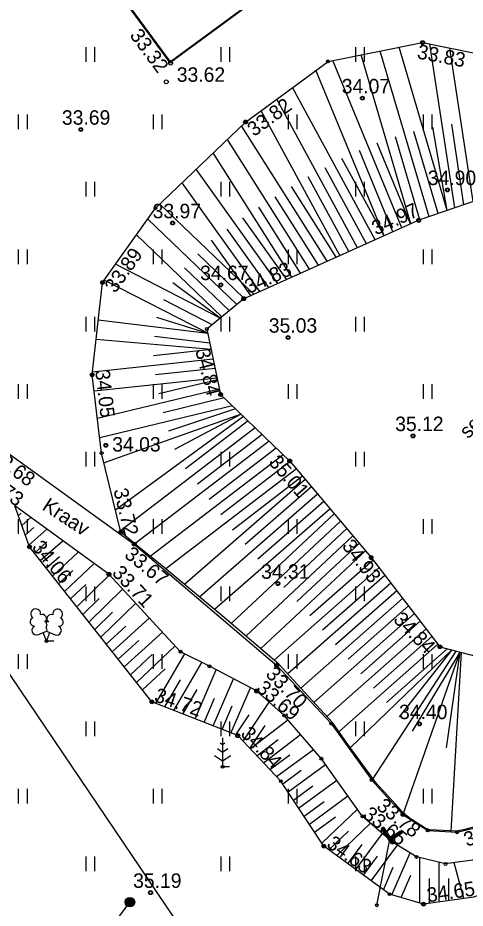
# Model space of a CAD drawing. Extents: x 641898 to 642452, y 6471715 to 6472255.
# Drawn here: x 642067.2 to 642090.41, y 6472108.59 to 6472154.8 of the extents above; entities that cross this region are included whole.
import ezdxf

# ---------------------------------------------------------------- set-up
doc = ezdxf.new("R2010")
doc.units = 0
for name, color, linetype in [('DTRASS', 7, 'Continuous'), ('HALJASTUS', 7, 'Continuous'), ('KORGUS-EH2000', 7, 'Continuous'), ('MOOTMPUNKT', 7, 'Continuous'), ('MPOHULIIN', 7, 'Continuous'), ('PUU', 7, 'Continuous'), ('RAJATIS', 7, 'Continuous'), ('RELJEEF', 7, 'Continuous'), ('VEEKOGU', 7, 'Continuous')]:
    doc.layers.add(name, color=color, linetype=linetype)

msp = doc.modelspace()

# ---------------------------------------------------------------- linework, layer by layer
at = {"layer": 'DTRASS'}
for p, q in [((642086.174, 6472112.793), (642086.056, 6472112.714)), ((642086.056, 6472112.714), (642086.488, 6472112.067)), ((642086.08, 6472112.731), (642086.088, 6472112.666)), ((642086.104, 6472112.746), (642086.119, 6472112.62)), ((642086.115, 6472112.754), (642086.508, 6472112.166)), ((642086.127, 6472112.762), (642086.15, 6472112.574)), ((642086.15, 6472112.777), (642086.181, 6472112.527)), ((642086.173, 6472112.793), (642086.212, 6472112.481)), ((642086.174, 6472112.793), (642086.528, 6472112.265)), ((642086.204, 6472112.749), (642086.243, 6472112.435)), ((642086.235, 6472112.703), (642086.274, 6472112.389)), ((642086.266, 6472112.657), (642086.304, 6472112.343)), ((642086.297, 6472112.61), (642086.335, 6472112.296)), ((642086.328, 6472112.564), (642086.366, 6472112.25)), ((642086.358, 6472112.518), (642086.397, 6472112.204)), ((642086.508, 6472112.166), (642087.096, 6472112.559)), ((642086.528, 6472112.265), (642087.056, 6472112.618)), ((642086.889, 6472112.506), (642086.908, 6472112.348)), ((642086.912, 6472112.522), (642086.932, 6472112.363)), ((642086.935, 6472112.537), (642086.955, 6472112.379)), ((642086.959, 6472112.553), (642086.978, 6472112.395)), ((642086.982, 6472112.568), (642087.001, 6472112.41)), ((642087.005, 6472112.584), (642087.025, 6472112.426)), ((642087.028, 6472112.599), (642087.048, 6472112.441)), ((642087.052, 6472112.615), (642087.071, 6472112.457)), ((642087.056, 6472112.618), (642087.135, 6472112.5)), ((642087.081, 6472112.581), (642087.094, 6472112.472)), ((642087.112, 6472112.535), (642087.118, 6472112.488)), ((642086.389, 6472112.472), (642086.428, 6472112.158)), ((642086.42, 6472112.426), (642086.459, 6472112.112)), ((642086.451, 6472112.379), (642086.489, 6472112.068)), ((642086.482, 6472112.333), (642086.513, 6472112.083)), ((642086.488, 6472112.067), (642087.135, 6472112.5)), ((642086.513, 6472112.287), (642086.536, 6472112.099)), ((642086.54, 6472112.273), (642086.559, 6472112.115)), ((642086.563, 6472112.288), (642086.582, 6472112.13)), ((642086.586, 6472112.304), (642086.606, 6472112.146)), ((642086.61, 6472112.319), (642086.629, 6472112.161)), ((642086.633, 6472112.335), (642086.652, 6472112.177)), ((642086.656, 6472112.351), (642086.676, 6472112.192)), ((642086.679, 6472112.366), (642086.699, 6472112.208)), ((642086.703, 6472112.382), (642086.722, 6472112.223)), ((642086.726, 6472112.397), (642086.745, 6472112.239)), ((642086.749, 6472112.413), (642086.769, 6472112.255)), ((642086.772, 6472112.428), (642086.792, 6472112.27)), ((642086.796, 6472112.444), (642086.815, 6472112.286)), ((642086.819, 6472112.459), (642086.838, 6472112.301)), ((642086.842, 6472112.475), (642086.862, 6472112.317)), ((642086.866, 6472112.491), (642086.885, 6472112.332))]:
    msp.add_line(p, q, dxfattribs=at)
msp.add_lwpolyline([(642085.828, 6472108.747), (642086.508, 6472112.166)], dxfattribs=at)
at = {"layer": 'HALJASTUS'}
for p, q in [((642070.725, 6472153.282), (642070.725, 6472152.521)), ((642071.18, 6472153.282), (642071.18, 6472152.521)), ((642077.725, 6472153.282), (642077.725, 6472152.521)), ((642078.18, 6472153.282), (642078.18, 6472152.521)), ((642084.725, 6472153.282), (642084.725, 6472152.521)), ((642085.18, 6472153.282), (642085.18, 6472152.521)), ((642067.225, 6472149.782), (642067.225, 6472149.021)), ((642067.68, 6472149.782), (642067.68, 6472149.021)), ((642074.225, 6472149.782), (642074.225, 6472149.021)), ((642074.68, 6472149.782), (642074.68, 6472149.021)), ((642081.225, 6472149.782), (642081.225, 6472149.021)), ((642081.68, 6472149.782), (642081.68, 6472149.021)), ((642088.225, 6472149.782), (642088.225, 6472149.021)), ((642088.68, 6472149.782), (642088.68, 6472149.021)), ((642070.725, 6472146.282), (642070.725, 6472145.521)), ((642071.18, 6472146.282), (642071.18, 6472145.521)), ((642077.725, 6472146.282), (642077.725, 6472145.521)), ((642078.18, 6472146.282), (642078.18, 6472145.521)), ((642084.725, 6472146.282), (642084.725, 6472145.521)), ((642085.18, 6472146.282), (642085.18, 6472145.521)), ((642067.225, 6472142.782), (642067.225, 6472142.021)), ((642067.68, 6472142.782), (642067.68, 6472142.021)), ((642074.225, 6472142.782), (642074.225, 6472142.021)), ((642074.68, 6472142.782), (642074.68, 6472142.021)), ((642081.225, 6472142.782), (642081.225, 6472142.021)), ((642081.68, 6472142.782), (642081.68, 6472142.021)), ((642088.225, 6472142.782), (642088.225, 6472142.021)), ((642088.68, 6472142.782), (642088.68, 6472142.021)), ((642070.725, 6472139.282), (642070.725, 6472138.521)), ((642071.18, 6472139.282), (642071.18, 6472138.521)), ((642077.725, 6472139.282), (642077.725, 6472138.521)), ((642078.18, 6472139.282), (642078.18, 6472138.521)), ((642084.725, 6472139.282), (642084.725, 6472138.521)), ((642085.18, 6472139.282), (642085.18, 6472138.521)), ((642067.225, 6472135.782), (642067.225, 6472135.021)), ((642067.68, 6472135.782), (642067.68, 6472135.021)), ((642074.225, 6472135.782), (642074.225, 6472135.021)), ((642074.68, 6472135.782), (642074.68, 6472135.021)), ((642081.225, 6472135.782), (642081.225, 6472135.021)), ((642081.68, 6472135.782), (642081.68, 6472135.021)), ((642088.225, 6472135.782), (642088.225, 6472135.021)), ((642088.68, 6472135.782), (642088.68, 6472135.021)), ((642070.725, 6472132.282), (642070.725, 6472131.521)), ((642071.18, 6472132.282), (642071.18, 6472131.521)), ((642077.725, 6472132.282), (642077.725, 6472131.521)), ((642078.18, 6472132.282), (642078.18, 6472131.521)), ((642084.725, 6472132.282), (642084.725, 6472131.521)), ((642085.18, 6472132.282), (642085.18, 6472131.521)), ((642067.225, 6472128.782), (642067.225, 6472128.021)), ((642067.68, 6472128.782), (642067.68, 6472128.021)), ((642074.225, 6472128.782), (642074.225, 6472128.021)), ((642074.68, 6472128.782), (642074.68, 6472128.021)), ((642081.225, 6472128.782), (642081.225, 6472128.021)), ((642081.68, 6472128.782), (642081.68, 6472128.021)), ((642088.225, 6472128.782), (642088.225, 6472128.021)), ((642088.68, 6472128.782), (642088.68, 6472128.021)), ((642070.725, 6472125.282), (642070.725, 6472124.521)), ((642071.18, 6472125.282), (642071.18, 6472124.521)), ((642077.725, 6472125.282), (642077.725, 6472124.521)), ((642078.18, 6472125.282), (642078.18, 6472124.521)), ((642084.725, 6472125.282), (642084.725, 6472124.521)), ((642085.18, 6472125.282), (642085.18, 6472124.521)), ((642067.225, 6472121.782), (642067.225, 6472121.021)), ((642067.68, 6472121.782), (642067.68, 6472121.021)), ((642074.225, 6472121.782), (642074.225, 6472121.021)), ((642074.68, 6472121.782), (642074.68, 6472121.021)), ((642081.225, 6472121.782), (642081.225, 6472121.021)), ((642081.68, 6472121.782), (642081.68, 6472121.021)), ((642088.225, 6472121.782), (642088.225, 6472121.021)), ((642088.68, 6472121.782), (642088.68, 6472121.021)), ((642070.725, 6472118.282), (642070.725, 6472117.521)), ((642071.18, 6472118.282), (642071.18, 6472117.521)), ((642077.725, 6472118.282), (642077.725, 6472117.521)), ((642078.18, 6472118.282), (642078.18, 6472117.521)), ((642084.725, 6472118.282), (642084.725, 6472117.521)), ((642085.18, 6472118.282), (642085.18, 6472117.521)), ((642067.225, 6472114.782), (642067.225, 6472114.021)), ((642067.68, 6472114.782), (642067.68, 6472114.021)), ((642074.225, 6472114.782), (642074.225, 6472114.021)), ((642074.68, 6472114.782), (642074.68, 6472114.021)), ((642081.225, 6472114.782), (642081.225, 6472114.021)), ((642081.68, 6472114.782), (642081.68, 6472114.021)), ((642088.225, 6472114.782), (642088.225, 6472114.021)), ((642088.68, 6472114.782), (642088.68, 6472114.021)), ((642070.725, 6472111.282), (642070.725, 6472110.521)), ((642071.18, 6472111.282), (642071.18, 6472110.521)), ((642077.725, 6472111.282), (642077.725, 6472110.521)), ((642078.18, 6472111.282), (642078.18, 6472110.521)), ((642084.725, 6472111.282), (642084.725, 6472110.521)), ((642085.18, 6472111.282), (642085.18, 6472110.521))]:
    msp.add_line(p, q, dxfattribs=at)
at = {"layer": 'KORGUS-EH2000'}
for centre in [(642088.203, 6472153.512), (642075.128, 6472152.448), (642074.901, 6472151.479), (642085.078, 6472150.629), (642079.017, 6472149.39), (642070.468, 6472149.002), (642089.492, 6472145.869), (642088.003, 6472144.291), (642075.229, 6472144.149), (642071.591, 6472141.066), (642077.732, 6472140.939), (642078.92, 6472140.224), (642081.221, 6472138.21), (642071.055, 6472136.271), (642077.72, 6472135.256), (642087.704, 6472133.103), (642071.768, 6472132.617), (642081.31, 6472131.799), (642072.549, 6472128.114), (642067.802, 6472127.345), (642073.243, 6472127.488), (642085.536, 6472126.79), (642071.926, 6472125.922), (642080.698, 6472125.44), (642089.101, 6472122.158), (642080.634, 6472121.195), (642079.591, 6472119.867), (642074.153, 6472119.305), (642088.04, 6472118.155), (642078.612, 6472117.548), (642087.183, 6472113.461), (642086.642, 6472112.02), (642083.076, 6472111.816), (642074.088, 6472109.4), (642088.254, 6472108.802)]:
    msp.add_circle(centre, 0.1, dxfattribs=at)
at = {"layer": 'MOOTMPUNKT'}
for centre in [(642088.203, 6472153.512), (642075.108, 6472152.514), (642083.296, 6472152.538), (642085.078, 6472150.629), (642079.017, 6472149.39), (642070.468, 6472149.002), (642089.492, 6472145.869), (642074.344, 6472144.918), (642075.229, 6472144.149), (642088.003, 6472144.291), (642071.591, 6472141.066), (642077.732, 6472140.939), (642078.92, 6472140.224), (642077.008, 6472138.651), (642081.221, 6472138.21), (642071.055, 6472136.271), (642077.72, 6472135.256), (642087.704, 6472133.103), (642071.768, 6472132.617), (642071.549, 6472132.211), (642081.31, 6472131.799), (642072.549, 6472128.114), (642067.802, 6472127.345), (642073.243, 6472127.488), (642085.536, 6472126.79), (642071.926, 6472125.922), (642080.698, 6472125.44), (642068.685, 6472122.454), (642089.101, 6472122.158), (642075.647, 6472121.903), (642077.142, 6472121.148), (642080.634, 6472121.195), (642079.591, 6472119.867), (642074.153, 6472119.305), (642081.022, 6472118.598), (642083.462, 6472118.175), (642088.04, 6472118.155), (642078.612, 6472117.548), (642082.95, 6472116.352), (642077.824, 6472115.929), (642085.565, 6472115.242), (642080.848, 6472115.189), (642085.093, 6472113.357), (642087.183, 6472113.461), (642088.47, 6472112.631), (642089.988, 6472112.534), (642086.508, 6472112.166), (642086.642, 6472112.02), (642083.076, 6472111.816), (642087.889, 6472111.257), (642089.396, 6472110.889), (642074.088, 6472109.4), (642086.484, 6472109.321), (642085.828, 6472108.747), (642088.254, 6472108.802)]:
    msp.add_circle(centre, 0.075, dxfattribs=at)
at = {"layer": 'MPOHULIIN'}
msp.add_lwpolyline([(642026.721, 6472180.493), (642057.005, 6472135.15), (642092.759, 6472082.232), (642082.032, 6472055.789), (642066.817, 6472023.473)], dxfattribs=at)
at = {"layer": 'PUU'}
for p, q in [((642068.245, 6472122.789), (642068.69, 6472122.964)), ((642068.685, 6472122.454), (642068.51, 6472122.894)), ((642068.685, 6472122.454), (642068.865, 6472122.894)), ((642068.69, 6472122.964), (642069.13, 6472122.784)), ((642069.065, 6472122.454), (642068.685, 6472122.454)), ((642077.824, 6472117.079), (642077.7, 6472117.162)), ((642077.824, 6472117.429), (642077.824, 6472115.929)), ((642077.948, 6472117.162), (642077.824, 6472117.079)), ((642077.824, 6472116.679), (642077.557, 6472116.857)), ((642078.091, 6472116.857), (642077.824, 6472116.679)), ((642077.4, 6472116.518), (642077.824, 6472116.236)), ((642077.824, 6472116.236), (642078.248, 6472116.518)), ((642078.184, 6472115.929), (642077.824, 6472115.929))]:
    msp.add_line(p, q, dxfattribs=at)
msp.add_lwpolyline([(642068.69, 6472123.459), (642068.67, 6472123.384), (642068.67, 6472123.364), (642068.68, 6472123.334), (642068.7, 6472123.299), (642068.705, 6472123.279), (642068.69, 6472123.244), (642068.665, 6472123.194), (642068.66, 6472123.169), (642068.665, 6472123.154), (642068.675, 6472123.124), (642068.71, 6472123.064), (642068.715, 6472123.044), (642068.71, 6472123.024), (642068.695, 6472122.989), (642068.69, 6472122.964)], dxfattribs=at)
for centre, radius, start, end in [((642068.128, 6472123.868), 0.256, 111.5027, 232.5173), ((642068.128, 6472123.868), 0.256, 350.4856, 111.5002), ((642069.264, 6472123.859), 0.256, 67.6168, 188.6314), ((642069.264, 6472123.859), 0.256, 306.5997, 67.6143), ((642068.054, 6472123.457), 0.224, 111.4304, 274.4987), ((642068.463, 6472123.618), 0.224, 308.5041, 111.5725), ((642068.926, 6472123.613), 0.225, 67.7016, 230.5126), ((642069.331, 6472123.447), 0.224, 264.6183, 67.6866), ((642068.159, 6472123.012), 0.237, 111.5014, 291.5004), ((642068.689, 6472123.221), 0.237, 66.7655, 111.5015), ((642069.22, 6472123.004), 0.237, 247.6166, 67.6155)]:
    msp.add_arc(centre, radius, start, end, dxfattribs=at)
at = {"layer": 'RAJATIS'}
msp.add_lwpolyline([(642072.888, 6472175.794), (642084.806, 6472159.604), (642075.107, 6472152.465), (642063.189, 6472168.655)], close=True, dxfattribs=at)
for points in [[(642084.764, 6472159.611), (642075.113, 6472152.507), (642063.231, 6472168.648), (642072.882, 6472175.752), (642084.764, 6472159.611)], [(642070.197, 6472105.087), (642073.013, 6472108.908)]]:
    msp.add_lwpolyline(points, dxfattribs=at)
for radius in [0.25, 0.225, 0.2, 0.175, 0.15, 0.125, 0.1, 0.075, 0.05, 0.025]:
    msp.add_circle((642073.013, 6472108.908), radius, dxfattribs=at)
at = {"layer": 'RELJEEF'}
for p, q in [((642089.483, 6472144.803), (642086.992, 6472153.272)), ((642089.87, 6472144.937), (642088.578, 6472153.436)), ((642090.831, 6472145.269), (642089.622, 6472153.225)), ((642087.601, 6472144.111), (642085.022, 6472152.881)), ((642088.536, 6472144.475), (642086.007, 6472153.076)), ((642087.123, 6472143.897), (642083.543, 6472152.587)), ((642086.21, 6472143.488), (642082.671, 6472152.078)), ((642085.747, 6472143.281), (642081.446, 6472151.177)), ((642084.832, 6472142.871), (642080.633, 6472150.579)), ((642083.917, 6472142.461), (642079.82, 6472149.981)), ((642083.254, 6472142.165), (642078.814, 6472149.196)), ((642089.483, 6472144.803), (642088.727, 6472149.13)), ((642090.35, 6472145.103), (642089.715, 6472149.281)), ((642088.063, 6472144.312), (642086.795, 6472148.622)), ((642089.009, 6472144.639), (642087.755, 6472148.905)), ((642082.332, 6472141.752), (642078.077, 6472148.49)), ((642087.58, 6472144.102), (642085.853, 6472148.293)), ((642081.41, 6472141.339), (642077.34, 6472147.785)), ((642086.667, 6472143.693), (642084.928, 6472147.912)), ((642086.205, 6472143.486), (642084.02, 6472147.497)), ((642080.689, 6472141.016), (642076.46, 6472146.943)), ((642085.29, 6472143.076), (642083.142, 6472147.018)), ((642079.758, 6472140.599), (642075.73, 6472146.244)), ((642084.374, 6472142.666), (642082.264, 6472146.54)), ((642083.715, 6472142.371), (642081.398, 6472146.041)), ((642082.793, 6472141.958), (642080.552, 6472145.507)), ((642079.443, 6472140.458), (642074.571, 6472145.135)), ((642081.871, 6472141.545), (642079.707, 6472144.973)), ((642081.154, 6472141.224), (642078.873, 6472144.421)), ((642078.556, 6472139.924), (642073.941, 6472144.354)), ((642077.778, 6472139.285), (642073.353, 6472143.532)), ((642080.223, 6472140.808), (642078.059, 6472143.84)), ((642079.292, 6472140.391), (642077.245, 6472143.259)), ((642078.951, 6472140.238), (642076.542, 6472142.55)), ((642077.7, 6472139.221), (642072.27, 6472142.016)), ((642078.167, 6472139.604), (642075.85, 6472141.829)), ((642077.055, 6472138.428), (642071.682, 6472141.193)), ((642077.7, 6472139.221), (642075.234, 6472141.052)), ((642077.28, 6472138.875), (642074.777, 6472140.163)), ((642077.055, 6472138.425), (642071.372, 6472139.108)), ((642077.055, 6472138.425), (642074.408, 6472139.247)), ((642077.233, 6472137.58), (642071.261, 6472138.114)), ((642077.164, 6472137.909), (642074.288, 6472138.254)), ((642077.233, 6472137.58), (642074.245, 6472137.261)), ((642077.336, 6472137.089), (642071.071, 6472136.418)), ((642077.439, 6472136.597), (642074.351, 6472136.266)), ((642077.542, 6472136.105), (642071.158, 6472135.422)), ((642077.56, 6472136.017), (642074.509, 6472135.281)), ((642077.663, 6472135.527), (642071.331, 6472134)), ((642077.911, 6472135.072), (642074.743, 6472134.309)), ((642078.338, 6472134.661), (642071.453, 6472133.001)), ((642078.787, 6472134.229), (642071.672, 6472131.707)), ((642078.497, 6472134.507), (642075.014, 6472133.347)), ((642078.787, 6472134.229), (642075.33, 6472132.398)), ((642078.904, 6472134.116), (642072.273, 6472129.245)), ((642079.151, 6472133.878), (642075.906, 6472131.395)), ((642079.515, 6472133.527), (642072.532, 6472128.184)), ((642079.879, 6472133.177), (642076.514, 6472130.601)), ((642080.244, 6472132.826), (642073.278, 6472127.496)), ((642080.608, 6472132.475), (642077.121, 6472129.807)), ((642080.972, 6472132.124), (642074.075, 6472126.846)), ((642081.334, 6472131.771), (642077.729, 6472129.013)), ((642081.656, 6472131.388), (642074.873, 6472126.198)), ((642081.979, 6472131.006), (642078.337, 6472128.219)), ((642082.112, 6472130.848), (642075.848, 6472125.385)), ((642082.757, 6472130.083), (642076.625, 6472124.736)), ((642082.435, 6472130.466), (642078.994, 6472127.465)), ((642083.08, 6472129.701), (642079.651, 6472126.711)), ((642083.402, 6472129.319), (642077.403, 6472124.087)), ((642067.223, 6472128.96), (642067.373, 6472129.093)), ((642067.405, 6472128.452), (642067.87, 6472128.866)), ((642083.945, 6472128.676), (642078.266, 6472123.361)), ((642083.622, 6472129.059), (642080.314, 6472125.963)), ((642067.587, 6472127.945), (642068.038, 6472128.346)), ((642067.769, 6472127.438), (642068.698, 6472128.264)), ((642084.268, 6472128.294), (642080.998, 6472125.233)), ((642084.59, 6472127.911), (642079.033, 6472122.709)), ((642068.056, 6472127.024), (642068.702, 6472127.599)), ((642068.366, 6472126.631), (642069.527, 6472127.663)), ((642084.913, 6472127.528), (642081.681, 6472124.503)), ((642068.677, 6472126.238), (642069.366, 6472126.851)), ((642069.003, 6472125.824), (642070.336, 6472127.076)), ((642085.236, 6472127.146), (642079.8, 6472122.057)), ((642069.625, 6472125.037), (642071.16, 6472126.478)), ((642085.636, 6472126.661), (642082.354, 6472123.763)), ((642069.314, 6472125.431), (642070.047, 6472126.119)), ((642085.941, 6472126.264), (642080.502, 6472121.461)), ((642070.259, 6472124.234), (642071.96, 6472125.886)), ((642086.552, 6472125.469), (642081.206, 6472120.749)), ((642086.247, 6472125.866), (642083.016, 6472123.014)), ((642069.936, 6472124.643), (642070.732, 6472125.39)), ((642070.882, 6472123.445), (642072.639, 6472125.152)), ((642086.859, 6472125.072), (642083.678, 6472122.264)), ((642070.571, 6472123.84), (642071.423, 6472124.668)), ((642087.164, 6472124.674), (642081.88, 6472120.01)), ((642071.506, 6472122.656), (642073.319, 6472124.418)), ((642087.47, 6472124.277), (642084.34, 6472121.514)), ((642071.194, 6472123.051), (642072.12, 6472123.95)), ((642072.1, 6472121.904), (642074.024, 6472123.656)), ((642087.776, 6472123.88), (642082.556, 6472119.273)), ((642071.79, 6472122.297), (642072.809, 6472123.226)), ((642088.08, 6472123.484), (642085.001, 6472120.765)), ((642072.722, 6472121.117), (642074.703, 6472122.922)), ((642088.386, 6472123.087), (642083.235, 6472118.537)), ((642088.691, 6472122.69), (642085.663, 6472120.015)), ((642072.411, 6472121.51), (642073.483, 6472122.487)), ((642088.997, 6472122.293), (642083.858, 6472117.753)), ((642073.046, 6472120.706), (642074.162, 6472121.752)), ((642073.357, 6472120.312), (642075.371, 6472122.201)), ((642074.356, 6472119.225), (642075.861, 6472121.795)), ((642089.718, 6472121.996), (642084.453, 6472116.922)), ((642089.933, 6472121.94), (642085.565, 6472115.242)), ((642089.485, 6472122.057), (642086.326, 6472119.266)), ((642089.718, 6472121.996), (642086.992, 6472118.52)), ((642090.138, 6472121.886), (642087.183, 6472113.461)), ((642090.138, 6472121.886), (642087.658, 6472117.774)), ((642090.138, 6472121.886), (642089.424, 6472116.918)), ((642090.211, 6472121.867), (642089.675, 6472112.6)), ((642075.298, 6472118.854), (642076.756, 6472121.343)), ((642073.668, 6472119.919), (642074.846, 6472121.023)), ((642076.399, 6472118.42), (642077.495, 6472120.963)), ((642074.827, 6472119.039), (642075.649, 6472120.443)), ((642077.33, 6472118.053), (642078.384, 6472120.498)), ((642075.769, 6472118.668), (642076.512, 6472119.938)), ((642078.261, 6472117.686), (642079.272, 6472120.034)), ((642076.864, 6472118.237), (642077.407, 6472119.496)), ((642077.795, 6472117.87), (642078.326, 6472119.1)), ((642078.888, 6472117.257), (642080.243, 6472119.289)), ((642078.508, 6472117.589), (642079.205, 6472118.634)), ((642079.241, 6472116.885), (642080.037, 6472118.079)), ((642079.263, 6472116.862), (642081.213, 6472118.376)), ((642079.954, 6472116.132), (642081.865, 6472117.616)), ((642079.608, 6472116.497), (642080.709, 6472117.351)), ((642080.625, 6472115.424), (642082.535, 6472116.836)), ((642080.279, 6472115.79), (642081.314, 6472116.555)), ((642080.945, 6472115.043), (642081.908, 6472115.751)), ((642081.22, 6472114.625), (642083.164, 6472116.053)), ((642081.496, 6472114.207), (642082.5, 6472114.945)), ((642081.772, 6472113.79), (642083.746, 6472115.24)), ((642082.326, 6472112.951), (642084.326, 6472114.429)), ((642082.05, 6472113.369), (642083.093, 6472114.14)), ((642082.974, 6472111.971), (642084.826, 6472113.73)), ((642082.602, 6472112.533), (642083.688, 6472113.336)), ((642083.746, 6472111.325), (642085.508, 6472112.999)), ((642083.336, 6472111.625), (642084.352, 6472112.59)), ((642084.731, 6472110.604), (642086.118, 6472112.472)), ((642084.328, 6472110.9), (642085.064, 6472111.892)), ((642085.538, 6472110.014), (642086.907, 6472111.858)), ((642085.135, 6472110.309), (642085.867, 6472111.296)), ((642086.602, 6472109.287), (642087.551, 6472111.464)), ((642088.058, 6472108.86), (642088.058, 6472111.216)), ((642086.171, 6472109.55), (642086.68, 6472110.717)), ((642089.058, 6472108.916), (642089.058, 6472110.972)), ((642090.35, 6472109.099), (642089.835, 6472110.952)), ((642087.085, 6472109.145), (642087.597, 6472110.317)), ((642088.558, 6472108.845), (642088.558, 6472110.131)), ((642089.558, 6472108.987), (642089.558, 6472110.131))]:
    msp.add_line(p, q, dxfattribs=at)
for points in [[(642091.487, 6472112.976), (642090.327, 6472112.663), (642089.946, 6472112.584), (642088.586, 6472112.663), (642088.344, 6472112.751), (642087.426, 6472113.336), (642087.14, 6472113.592), (642086.816, 6472113.979), (642085.814, 6472115.065), (642084.293, 6472117.14), (642083.521, 6472118.226), (642082.279, 6472119.573), (642080.745, 6472121.254), (642077.898, 6472123.673), (642074.688, 6472126.353), (642073.471, 6472127.332), (642072.549, 6472128.114), (642071.549, 6472132.211), (642071.055, 6472136.271), (642071.591, 6472141.066), (642074.344, 6472144.918), (642079.017, 6472149.39), (642083.296, 6472152.538), (642088.203, 6472153.512), (642093.496, 6472152.442)], [(642101.723, 6472132.18), (642101.943, 6472133.131), (642101.711, 6472134.384), (642101.053, 6472138.133), (642098.3, 6472141.719), (642094.79, 6472145.415), (642092.349, 6472145.794), (642088.003, 6472144.291), (642078.92, 6472140.224), (642077.008, 6472138.651), (642077.72, 6472135.256), (642081.31, 6472131.799), (642085.536, 6472126.79), (642089.101, 6472122.158), (642091.173, 6472121.615), (642093.492, 6472122.583), (642097.061, 6472126.352), (642100.963, 6472131.23), (642101.467, 6472131.705), (642101.723, 6472132.18)], [(642123.464, 6472142.672), (642123.047, 6472142.573), (642120.087, 6472139.168), (642115.741, 6472134.233), (642111.73, 6472129.44), (642104.866, 6472121.549), (642098.208, 6472113.834), (642093.661, 6472110.303), (642090.857, 6472109.171), (642088.254, 6472108.802), (642086.484, 6472109.321), (642083.076, 6472111.816), (642080.848, 6472115.189), (642078.612, 6472117.548), (642074.153, 6472119.305), (642067.802, 6472127.345), (642067.041, 6472129.467)]]:
    msp.add_lwpolyline(points, dxfattribs=at)
at = {"layer": 'VEEKOGU'}
for points in [[(642066.18, 6472132.576), (642073.243, 6472127.488), (642080.634, 6472121.195), (642083.462, 6472118.175), (642085.565, 6472115.242), (642087.183, 6472113.461), (642088.47, 6472112.631), (642089.988, 6472112.534), (642091.887, 6472112.996), (642092.366, 6472113.174), (642092.788, 6472113.174), (642093.075, 6472113.004), (642093.218, 6472112.874), (642093.267, 6472112.716)], [(642093.267, 6472112.716), (642092.133, 6472111.642), (642090.794, 6472111.089), (642089.396, 6472110.889), (642087.889, 6472111.257), (642086.642, 6472112.02), (642085.093, 6472113.357), (642082.95, 6472116.352), (642081.022, 6472118.598), (642079.591, 6472119.867), (642077.142, 6472121.148), (642075.647, 6472121.903), (642071.926, 6472125.922), (642067.041, 6472129.467)]]:
    msp.add_lwpolyline(points, dxfattribs=at)

# ---------------------------------------------------------------- texts
at = {"layer": 'HALJASTUS'}
msp.add_text('settehunnik', height=0.75, rotation=45.4287, dxfattribs=at).set_placement((642090.568, 6472132.922))
at = {"layer": 'KORGUS-EH2000'}
for s, rotation, p in [('33.32', 306.7253, (642072.974, 6472153.883)), ('33.83', 349.1317, (642087.879, 6472152.7)), ('33.82', 36.1455, (642079.454, 6472148.607)), ('34.97', 24.5581, (642085.779, 6472143.501)), ('33.89', 54.4235, (642072.254, 6472140.471)), ('34.83', 24.1928, (642079.187, 6472140.464)), ('34.84', 284.466, (642076.4, 6472137.546)), ('34.05', 276.4792, (642071.214, 6472136.505)), ('33.68', 323.4732, (642065.72, 6472131.926)), ('35.01', 310.6408, (642080.176, 6472131.715)), ('33.73', 323.7391, (642065.127, 6472130.885)), ('33.72', 283.7544, (642072.156, 6472130.293)), ('34.06', 309.4147, (642067.894, 6472127.306)), ('33.67', 320.611, (642072.678, 6472126.854)), ('34.93', 307.4512, (642083.985, 6472127.383)), ('33.71', 313.3191, (642072.046, 6472125.955)), ('34.84', 314.2714, (642086.64, 6472123.529)), ('33.70', 314.0093, (642080.013, 6472120.7)), ('33.69', 318.9877, (642079.531, 6472119.925)), ('34.72', 340.8977, (642074.228, 6472119.346)), ('34.84', 313.027, (642078.723, 6472117.609)), ('33.78', 320.9353, (642085.762, 6472113.793)), ('33.65', 321.566, (642085.056, 6472113.351)), ('33.76', 19.3644, (642090.499, 6472111.776)), ('34.63', 324.1221, (642083.172, 6472111.812)), ('34.65', 8.2642, (642088.478, 6472108.899))]:
    msp.add_text(s, height=0.75, rotation=rotation, dxfattribs=at).set_placement(p)
for s, p in [('33.62', (642075.447, 6472151.479)), ('34.07', (642084.007, 6472150.879)), ('33.69', (642069.488, 6472149.252)), ('34.90', (642088.472, 6472146.119)), ('33.97', (642074.196, 6472144.399)), ('34.67', (642076.661, 6472141.189)), ('35.03', (642080.223, 6472138.46)), ('35.12', (642086.781, 6472133.353)), ('34.03', (642072.1, 6472132.293)), ('34.31', (642079.824, 6472125.69)), ('34.40', (642086.983, 6472118.405)), ('35.19', (642073.183, 6472109.65))]:
    msp.add_text(s, height=0.75, dxfattribs=at).set_placement(p)
at = {"layer": 'VEEKOGU'}
msp.add_text('Kraav', height=0.75, rotation=326.9, dxfattribs=at).set_placement((642068.411, 6472129.31))

doc.saveas('drawing.dxf')
